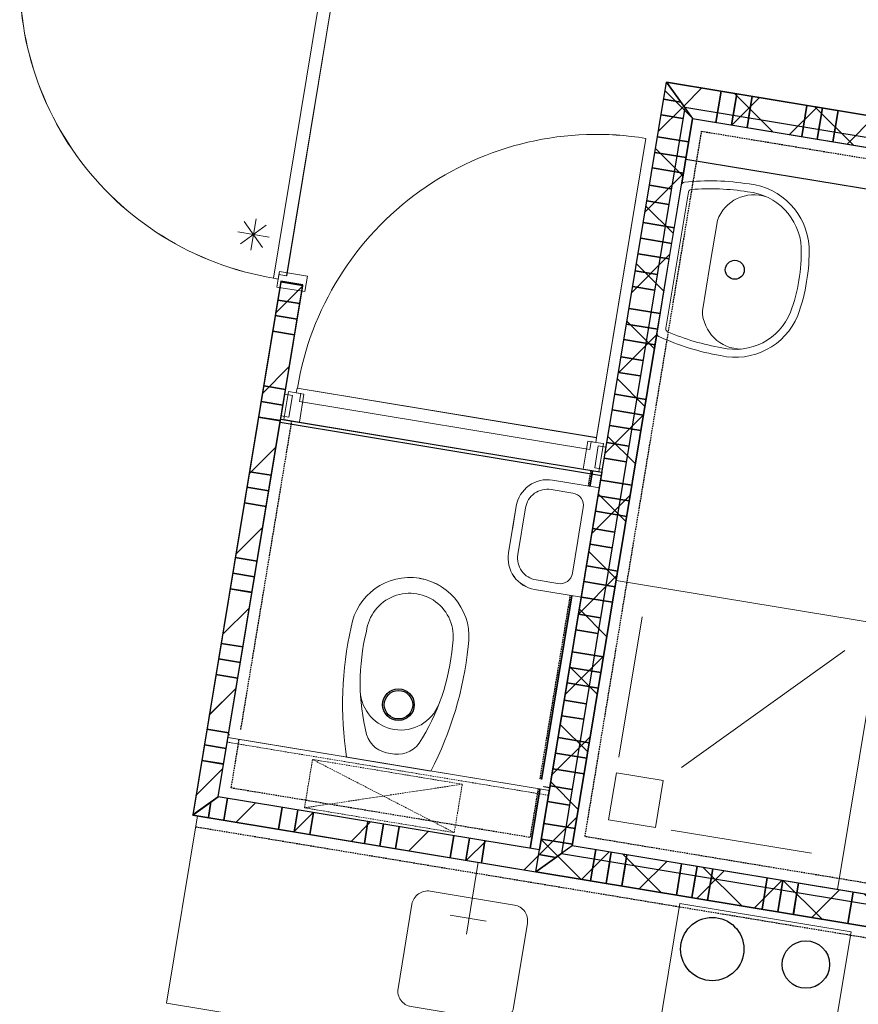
# Model space of a CAD drawing. Extents: x -1000932 to 2054797, y 285738 to 764020.
# Tile 296 of 656: x 219074 to 221726, y 541630 to 544742. Entities that reach past the tile are written whole.
import ezdxf

# ---------------------------------------------------------------- set-up
doc = ezdxf.new("R2010")
doc.units = 0
doc.header["$MEASUREMENT"] = 0
doc.set_wipeout_variables(frame=1)
doc.linetypes.add('DASHED', pattern=[0.75, 0.5, -0.25])
doc.layers.add('31.', color=7, linetype='CONTINUOUS')
doc.layers.add('HATCH_REACTORS', color=7, linetype='CONTINUOUS')
pattern_1 = [(45, (493651.67, 918770.12), (106.06602, -106.066015), [])]
pattern_2 = [(135, (493651.67, 918982.25), (106.066017, 106.06602), [])]

msp = doc.modelspace()

# ---------------------------------------------------------------- hatches: boundary and pattern name
at = {"layer": '31.', "linetype": 'Continuous'}
h = msp.add_hatch(dxfattribs=at)
h.set_pattern_fill('ARKEY_P_050A40_17', style=0, pattern_type=0)
h.set_pattern_definition(pattern_2)
h.paths.add_polyline_path([(221119.134, 544544.717), (221201.477, 544429.717), (220821.352, 542130.967), (220706.352, 542048.592)], flags=0)
h = msp.add_hatch(dxfattribs=at)
h.set_pattern_fill('ARKEY_P_050A40_18', style=0, pattern_type=0)
h.set_pattern_definition(pattern_1)
h.paths.add_polyline_path([(221119.134, 544544.717), (221201.477, 544429.717), (220821.352, 542130.967), (220706.352, 542048.592)], flags=0)
h = msp.add_hatch(dxfattribs=at)
h.set_pattern_fill('ARKEY_P_050A40_17', style=0, pattern_type=0)
h.set_pattern_definition(pattern_2)
h.paths.add_polyline_path([(221119.134, 544544.717), (221201.477, 544429.717), (222419.946, 544228.248), (222436.259, 544326.904)], flags=0)
h = msp.add_hatch(dxfattribs=at)
h.set_pattern_fill('ARKEY_P_050A40_18', style=0, pattern_type=0)
h.set_pattern_definition(pattern_1)
h.paths.add_polyline_path([(221119.134, 544544.717), (221201.477, 544429.717), (222419.946, 544228.248), (222436.259, 544326.904)], flags=0)
h = msp.add_hatch(dxfattribs=at)
h.set_pattern_fill('ARKEY_P_050A40_12', style=0, pattern_type=0)
h.set_pattern_definition(pattern_1)
h.paths.add_polyline_path([(219621.102, 542228.061), (219701.602, 542285.717), (219968.759, 543901.279), (219899.696, 543912.686)], flags=0)
h = msp.add_hatch(dxfattribs=at)
h.set_pattern_fill('ARKEY_P_050A40_12', style=0, pattern_type=0)
h.set_pattern_definition(pattern_1)
h.paths.add_polyline_path([(220706.352, 542048.592), (220717.79, 542117.654), (219701.602, 542285.717), (219621.102, 542228.061)], flags=0)
h = msp.add_hatch(dxfattribs=at)
h.set_pattern_fill('ARKEY_P_050A40_12', style=0, pattern_type=0)
h.set_pattern_definition(pattern_1)
h.paths.add_polyline_path([(220706.384, 542048.623), (220717.79, 542117.686), (219701.602, 542285.717), (219621.102, 542228.092)], flags=0)
h = msp.add_hatch(dxfattribs=at)
h.set_pattern_fill('ARKEY_P_050A40_17', style=0, pattern_type=0)
h.set_pattern_definition(pattern_2)
h.paths.add_polyline_path([(220821.352, 542130.967), (220706.352, 542048.592), (222023.477, 541830.811), (222039.79, 541929.467)], flags=0)
h = msp.add_hatch(dxfattribs=at)
h.set_pattern_fill('ARKEY_P_050A40_18', style=0, pattern_type=0)
h.set_pattern_definition(pattern_1)
h.paths.add_polyline_path([(220821.352, 542130.967), (220706.352, 542048.592), (222023.477, 541830.811), (222039.79, 541929.467)], flags=0)

# ---------------------------------------------------------------- linework, layer by layer
at = {"layer": '31.', "color": 7, "linetype": 'Continuous', "lineweight": 35}
for p, q in [((221291.79, 544516.186), (221275.477, 544417.467)), ((221110.165, 544490.467), (221164.446, 544481.498)), ((221341.134, 544508.029), (221324.79, 544409.311)), ((221341.134, 544508.029), (221329.696, 544438.967)), ((221390.446, 544499.842), (221374.134, 544401.154)), ((221390.446, 544499.842), (221374.134, 544401.154)), ((221390.446, 544499.842), (221379.04, 544430.779)), ((221563.102, 544471.311), (221546.79, 544372.623)), ((221612.446, 544463.154), (221596.134, 544364.467)), ((221612.446, 544463.154), (221601.009, 544394.092)), ((221661.759, 544454.998), (221645.446, 544356.311)), ((221661.759, 544454.998), (221645.446, 544356.311)), ((221661.759, 544454.998), (221650.352, 544385.936)), ((221102.009, 544441.123), (221171.071, 544429.717)), ((221189.259, 544355.748), (221090.571, 544372.061)), ((221181.071, 544306.436), (221082.415, 544322.748)), ((221172.915, 544257.092), (221074.259, 544273.404)), ((221172.915, 544257.092), (221074.259, 544273.404)), ((221144.384, 544084.436), (221045.727, 544100.748)), ((221136.227, 544035.123), (221037.571, 544051.436)), ((221128.071, 543985.779), (221029.415, 544002.092)), ((221128.071, 543985.779), (221029.415, 544002.092)), ((219890.321, 543855.967), (219959.384, 543844.561)), ((219890.321, 543855.967), (219959.384, 543844.561)), ((219890.321, 543855.936), (219959.384, 543844.529)), ((219890.321, 543855.936), (219959.384, 543844.529)), ((221099.509, 543813.123), (221000.852, 543829.436)), ((219882.165, 543806.654), (219951.227, 543795.217)), ((219882.165, 543806.623), (219951.227, 543795.186)), ((221091.352, 543763.811), (220992.696, 543780.123)), ((219874.009, 543757.311), (219943.071, 543745.904)), ((219874.009, 543757.279), (219943.071, 543745.873)), ((221083.196, 543714.467), (220984.54, 543730.779)), ((221083.196, 543714.467), (220984.54, 543730.779)), ((220975.571, 543676.529), (221044.634, 543665.092)), ((220967.415, 543627.186), (221036.477, 543615.779)), ((219845.446, 543584.654), (219914.509, 543573.248)), ((219845.446, 543584.654), (219914.509, 543573.248)), ((219845.446, 543584.623), (219914.509, 543573.217)), ((219845.446, 543584.623), (219914.509, 543573.217)), ((221054.634, 543541.811), (220955.977, 543558.123)), ((219837.29, 543535.342), (219906.352, 543523.904)), ((219837.29, 543535.311), (219906.352, 543523.873)), ((219829.134, 543485.998), (219898.196, 543474.592)), ((219829.134, 543485.967), (219898.196, 543474.561)), ((221046.477, 543492.467), (220947.821, 543508.811)), ((221038.321, 543443.154), (220939.665, 543459.467)), ((221038.321, 543443.154), (220939.665, 543459.467)), ((220930.696, 543405.217), (220999.759, 543393.779)), ((220922.54, 543355.873), (220991.602, 543344.436)), ((219800.571, 543313.342), (219869.634, 543301.936)), ((219800.571, 543313.342), (219869.634, 543301.936)), ((219800.571, 543313.311), (219869.634, 543301.904)), ((219800.571, 543313.311), (219869.634, 543301.904)), ((221009.79, 543270.498), (220911.102, 543286.811)), ((219792.415, 543264.029), (219861.477, 543252.592)), ((219792.415, 543263.998), (219861.477, 543252.561)), ((221001.634, 543221.154), (220902.946, 543237.467)), ((219784.259, 543214.686), (219853.321, 543203.279)), ((219784.259, 543214.654), (219853.321, 543203.248)), ((220993.477, 543171.842), (220894.79, 543188.154)), ((220993.477, 543171.842), (220894.79, 543188.154)), ((219755.696, 543042.029), (219824.79, 543030.623)), ((219755.696, 543042.029), (219824.79, 543030.623)), ((219755.696, 543041.998), (219824.759, 543030.592)), ((219755.696, 543041.998), (219824.759, 543030.592)), ((219747.54, 542992.717), (219816.634, 542981.279)), ((219747.54, 542992.686), (219816.602, 542981.248)), ((220964.915, 542999.186), (220866.259, 543015.498)), ((220956.759, 542949.842), (220858.102, 542966.154)), ((219739.384, 542943.373), (219808.477, 542931.967)), ((219739.384, 542943.342), (219808.446, 542931.936)), ((220948.602, 542900.529), (220849.946, 542916.842)), ((220948.602, 542900.529), (220849.946, 542916.842)), ((220840.977, 542862.561), (220910.04, 542851.154)), ((220832.821, 542813.248), (220901.884, 542801.811)), ((219710.821, 542770.717), (219779.915, 542759.311)), ((219710.821, 542770.717), (219779.915, 542759.311)), ((219710.821, 542770.686), (219779.915, 542759.279)), ((219710.821, 542770.686), (219779.915, 542759.279)), ((220920.071, 542727.873), (220821.384, 542744.186)), ((219702.665, 542721.404), (219771.759, 542709.967)), ((219702.665, 542721.373), (219771.759, 542709.936)), ((220911.915, 542678.529), (220813.227, 542694.842)), ((219694.509, 542672.061), (219763.602, 542660.654)), ((219694.509, 542672.029), (219763.602, 542660.623)), ((220903.759, 542629.217), (220805.071, 542645.529)), ((220903.759, 542629.217), (220805.071, 542645.529)), ((220796.102, 542591.248), (220865.165, 542579.842)), ((220787.946, 542541.936), (220857.009, 542530.498)), ((219665.977, 542499.373), (219735.04, 542487.967)), ((219665.977, 542499.373), (219735.04, 542487.967)), ((220875.196, 542456.561), (220776.509, 542472.873)), ((219657.79, 542450.061), (219726.884, 542438.623)), ((219649.634, 542400.717), (219718.727, 542389.279)), ((219649.665, 542400.748), (219718.727, 542389.311)), ((220867.04, 542407.217), (220768.352, 542423.529)), ((220858.884, 542357.873), (220760.196, 542374.217)), ((220858.884, 542357.873), (220760.196, 542374.217)), ((220751.259, 542319.936), (220820.321, 542308.529)), ((219670.446, 542219.904), (219678.602, 542269.248)), ((219670.446, 542219.936), (219678.602, 542269.248)), ((219719.759, 542211.748), (219731.196, 542280.842)), ((219719.79, 542211.779), (219731.196, 542280.842)), ((220743.071, 542270.623), (220812.134, 542259.186)), ((219892.415, 542183.186), (219903.852, 542252.279)), ((219892.415, 542183.186), (219903.852, 542252.279)), ((219892.446, 542183.217), (219903.852, 542252.279)), ((219892.446, 542183.217), (219903.852, 542252.279)), ((219941.759, 542175.029), (219953.196, 542244.123)), ((219941.759, 542175.061), (219953.196, 542244.123)), ((219621.102, 542228.061), (219621.102, 542228.092)), ((219621.102, 542228.061), (219621.102, 542228.092)), ((219991.102, 542166.873), (220002.509, 542235.967)), ((219991.102, 542166.904), (220002.509, 542235.967)), ((220163.727, 542138.311), (220175.165, 542207.404)), ((220163.727, 542138.311), (220175.165, 542207.404)), ((220163.759, 542138.342), (220175.165, 542207.404)), ((220163.759, 542138.342), (220175.165, 542207.404)), ((220213.071, 542130.186), (220224.509, 542199.248)), ((220213.071, 542130.154), (220224.509, 542199.217)), ((220262.415, 542122.029), (220273.821, 542191.092)), ((220262.415, 542121.998), (220273.821, 542191.061)), ((220830.321, 542185.217), (220731.665, 542201.561)), ((220435.071, 542093.467), (220446.477, 542162.529)), ((220435.071, 542093.467), (220446.477, 542162.529)), ((220435.071, 542093.436), (220446.477, 542162.498)), ((220435.071, 542093.436), (220446.477, 542162.498)), ((220484.384, 542085.311), (220495.821, 542154.373)), ((220484.384, 542085.279), (220495.821, 542154.342)), ((220533.727, 542077.154), (220545.134, 542146.217)), ((220533.727, 542077.123), (220545.134, 542146.186)), ((220822.165, 542135.904), (220723.477, 542152.217)), ((220895.321, 542118.748), (220879.009, 542020.029)), ((220769.602, 542093.904), (220715.321, 542102.904)), ((220769.602, 542093.904), (220715.321, 542102.904)), ((220944.665, 542110.561), (220928.321, 542011.873)), ((220993.977, 542102.404), (220977.665, 542003.717)), ((220993.977, 542102.404), (220977.665, 542003.717)), ((220939.79, 542080.967), (220928.352, 542011.904)), ((220989.134, 542072.811), (220977.696, 542003.748)), ((221166.634, 542073.873), (221150.321, 541975.186)), ((221215.977, 542065.717), (221199.634, 541967.029)), ((221265.29, 542057.561), (221248.977, 541958.873)), ((221265.29, 542057.561), (221248.977, 541958.873)), ((221211.102, 542036.092), (221199.696, 541967.029)), ((221260.446, 542027.936), (221249.009, 541958.873)), ((221437.946, 542028.998), (221421.634, 541930.342)), ((221487.29, 542020.842), (221470.977, 541922.186)), ((221482.415, 541991.248), (221471.009, 541922.186)), ((221536.602, 542012.686), (221520.29, 541914.029)), ((221536.602, 542012.686), (221520.29, 541914.029)), ((221531.759, 541983.092), (221520.321, 541914.029)), ((221709.259, 541984.123), (221692.946, 541885.467))]:
    msp.add_line(p, q, dxfattribs=at)
at = {"layer": '31.', "color": 253, "linetype": 'Continuous', "lineweight": 25}
for p, q in [((221180.259, 544301.467), (222319.79, 544113.029)), ((219897.352, 543469.623), (220913.54, 543301.592)), ((219734.227, 542483.029), (220750.415, 542314.967))]:
    msp.add_line(p, q, dxfattribs=at)
at = {"layer": '31.', "color": 253, "linetype": 'Continuous', "lineweight": 35}
msp.add_line((220885.602, 543316.404), (220688.196, 542122.561), dxfattribs=at)
at = {"layer": '31.', "color": 7, "linetype": 'Continuous', "lineweight": 13, "ltscale": 10}
for points in [[(219876.415, 543925.186, -0.41421358), (219086.727, 545027.779), (220032.884, 544871.311)], [(219876.446, 543925.404, -0.41421358), (219086.977, 545027.717), (220032.884, 544871.311)], [(219951.915, 543577.248, -0.41421358), (221054.227, 544366.748), (220897.821, 543420.842)], [(219951.915, 543577.248, -0.41421358), (221054.227, 544366.717), (220897.821, 543420.811)]]:
    msp.add_lwpolyline(points, format="xyb", dxfattribs=at)
at = {"layer": '31.', "color": 7, "linetype": 'Continuous', "lineweight": 18, "ltscale": 10}
for points in [[(219918.102, 543932.186), (220069.884, 544849.998), (220045.227, 544854.061), (220047.665, 544868.873), (220032.884, 544871.311), (219876.352, 543924.779), (219891.009, 543921.467), (219893.446, 543936.279), (219918.102, 543932.186)], [(219918.134, 543932.217), (220069.884, 544849.998), (220045.227, 544854.092), (220047.665, 544868.873), (220032.884, 544871.311), (219876.352, 543924.811), (219891.009, 543921.498), (219893.446, 543936.279), (219918.134, 543932.217)], [(220706.352, 542048.592), (221119.134, 544544.717)], [(222436.259, 544326.904), (221119.134, 544544.717)], [(221119.134, 544544.717), (222367.196, 544338.342)], [(222355.759, 544269.279), (221176.79, 544464.248)], [(221201.477, 544429.717), (220821.352, 542130.967)], [(221201.477, 544429.717), (222419.946, 544228.248)], [(219899.696, 543912.686), (219621.102, 542228.061)], [(219701.602, 542285.717), (219968.759, 543901.279)], [(219968.759, 543901.279), (219899.696, 543912.686)], [(219969.165, 543903.748), (219900.102, 543915.186)], [(219958.696, 543535.592), (220876.477, 543383.811), (220880.571, 543408.498), (220895.352, 543406.029), (220897.821, 543420.842), (219951.29, 543577.373), (219947.977, 543562.717), (219962.79, 543560.248), (219958.696, 543535.592)], [(219958.696, 543535.561), (220876.477, 543383.811), (220880.571, 543408.467), (220895.352, 543406.029), (220897.821, 543420.811), (219951.29, 543577.342), (219947.977, 543562.686), (219962.79, 543560.248), (219958.696, 543535.561)], [(219906.352, 543523.967), (219912.071, 543558.498), (219936.727, 543554.404), (219925.321, 543485.342), (219900.634, 543489.436), (219906.352, 543523.967)], [(219906.352, 543523.967), (219912.071, 543558.498), (219936.727, 543554.436), (219925.321, 543485.373), (219900.634, 543489.436), (219906.352, 543523.967)], [(220856.009, 543321.311), (219958.196, 543469.779)], [(220856.009, 543321.311), (219958.196, 543469.779)], [(220897.884, 543359.998), (220903.602, 543394.529), (220928.259, 543390.436), (220916.852, 543321.373), (220892.165, 543325.467), (220897.884, 543359.998)], [(220897.884, 543359.998), (220903.602, 543394.529), (220928.259, 543390.467), (220916.852, 543321.404), (220892.196, 543325.467), (220897.884, 543359.998)], [(220960.009, 542969.561), (221798.634, 542830.873), (221659.946, 541992.279)], [(220968.946, 542410.623), (221042.352, 542854.592)], [(221166.259, 542377.998), (221683.665, 542748.529)], [(220717.79, 542117.654), (219701.602, 542285.717)], [(220717.79, 542117.686), (219701.602, 542285.717)], [(219635.915, 542225.623), (219538.009, 541633.654), (221905.852, 541242.092), (222003.759, 541834.061)], [(219621.102, 542228.092), (220706.384, 542048.623)], [(219621.102, 542228.061), (220706.352, 542048.592)], [(221133.634, 542180.654), (221577.602, 542107.248)], [(220706.352, 542048.592), (220717.79, 542117.654)], [(220706.384, 542048.623), (220717.79, 542117.686)], [(222039.79, 541929.467), (220821.352, 542130.967)], [(220786.852, 542106.248), (221965.852, 541911.311)], [(220523.852, 542078.779), (220486.321, 541851.873)], [(220706.352, 542048.592), (222023.477, 541830.811)], [(222023.477, 541830.811), (220706.384, 542048.623)], [(221071.321, 541405.436), (221161.071, 541948.092), (221702.696, 541858.498), (221612.977, 541315.873), (221071.321, 541405.436)], [(220435.29, 541910.998), (220548.727, 541892.217)]]:
    msp.add_lwpolyline(points, dxfattribs=at)
at = {"layer": '31.', "color": 7, "linetype": 'Continuous', "lineweight": 13, "ltscale": 10}
for points in [[(219821.227, 544112.436), (219804.915, 544013.779)], [(219853.727, 544092.217), (219772.415, 544033.998)], [(219783.946, 544103.748), (219842.165, 544022.467)], [(219763.727, 544071.279), (219862.384, 544054.936)]]:
    msp.add_lwpolyline(points, dxfattribs=at)
at = {"layer": '31.', "color": 7, "linetype": 'Continuous', "lineweight": 18, "ltscale": 10}
for points in [[(219891.04, 543921.717), (219895.134, 543946.404), (219983.915, 543931.717), (219975.759, 543882.373), (219886.977, 543897.061)], [(219891.04, 543921.748), (219895.134, 543946.404), (219983.915, 543931.717), (219975.759, 543882.404), (219886.977, 543897.061)], [(219948.227, 543562.654), (219972.884, 543558.592), (219958.196, 543469.779), (219908.884, 543477.936), (219923.571, 543566.748)], [(219948.227, 543562.654), (219972.884, 543558.561), (219958.196, 543469.779), (219908.884, 543477.936), (219923.571, 543566.717)], [(220895.352, 543406.029), (220870.696, 543410.123), (220856.009, 543321.311), (220905.352, 543313.154), (220920.04, 543401.967)], [(220895.352, 543406.029), (220870.696, 543410.092), (220856.009, 543321.311), (220905.352, 543313.154), (220920.04, 543401.936)]]:
    msp.add_lwpolyline(points, close=True, dxfattribs=at)
msp.add_lwpolyline([(220371.884, 541987.342), (220638.29, 541943.311, -0.41421361), (220679.446, 541885.811), (220635.384, 541619.436, -0.41421361), (220577.915, 541578.248), (220311.54, 541622.311, -0.41421361), (220270.352, 541679.811), (220314.415, 541946.186, -0.41421361), (220371.884, 541987.342)], format="xyb", dxfattribs=at)
at = {"layer": '31.', "color": 7, "linetype": 'Continuous'}
for centre, radius in [((221263.977, 541804.342), 99.996), ((221559.977, 541755.404), 75.007)]:
    msp.add_circle(centre, radius, dxfattribs=at)
at = {"layer": 'HATCH_REACTORS', "ltscale": 10}
for points in [[(221119.134, 544544.717), (221201.477, 544429.717), (220821.352, 542130.967), (220706.352, 542048.592)], [(221119.134, 544544.717), (221201.477, 544429.717), (220821.352, 542130.967), (220706.352, 542048.592)], [(221119.134, 544544.717), (221201.477, 544429.717), (220821.352, 542130.967), (220706.352, 542048.592)], [(221119.134, 544544.717), (221201.477, 544429.717), (220821.352, 542130.967), (220706.352, 542048.592)], [(221119.134, 544544.717), (221201.477, 544429.717), (222419.946, 544228.248), (222436.259, 544326.904)], [(221119.134, 544544.717), (221201.477, 544429.717), (222419.946, 544228.248), (222436.259, 544326.904)], [(221119.134, 544544.717), (221201.477, 544429.717), (222419.946, 544228.248), (222436.259, 544326.904)], [(221119.134, 544544.717), (221201.477, 544429.717), (222419.946, 544228.248), (222436.259, 544326.904)], [(221176.79, 544464.248), (221119.134, 544544.717), (222367.196, 544338.342), (222355.759, 544269.279)], [(219621.102, 542228.061), (219701.602, 542285.717), (219968.759, 543901.279), (219899.696, 543912.686)], [(219621.102, 542228.061), (219701.602, 542285.717), (219968.759, 543901.279), (219899.696, 543912.686)], [(219621.102, 542228.061), (219701.602, 542285.717), (219968.759, 543901.279), (219899.696, 543912.686)], [(220717.79, 542117.654), (219701.602, 542285.717), (219899.009, 543479.561), (220915.196, 543311.529)], [(220717.79, 542117.654), (219701.602, 542285.717), (219899.009, 543479.561), (220915.196, 543311.529)], [(220706.352, 542048.592), (220717.79, 542117.654), (219701.602, 542285.717), (219621.102, 542228.061)], [(220706.352, 542048.592), (220717.79, 542117.654), (219701.602, 542285.717), (219621.102, 542228.061)], [(220706.352, 542048.592), (220717.79, 542117.654), (219701.602, 542285.717), (219621.102, 542228.061)], [(220706.384, 542048.623), (220717.79, 542117.686), (219701.602, 542285.717), (219621.102, 542228.092)], [(220706.384, 542048.623), (220717.79, 542117.686), (219701.602, 542285.717), (219621.102, 542228.092)], [(220706.384, 542048.623), (220717.79, 542117.686), (219701.602, 542285.717), (219621.102, 542228.092)], [(220821.352, 542130.967), (220706.352, 542048.592), (222023.477, 541830.811), (222039.79, 541929.467)], [(220821.352, 542130.967), (220706.352, 542048.592), (222023.477, 541830.811), (222039.79, 541929.467)], [(220821.352, 542130.967), (220706.352, 542048.592), (222023.477, 541830.811), (222039.79, 541929.467)], [(220821.352, 542130.967), (220706.352, 542048.592), (222023.477, 541830.811), (222039.79, 541929.467)], [(220706.384, 542048.623), (220786.852, 542106.248), (221965.852, 541911.311), (222023.477, 541830.811)]]:
    msp.add_lwpolyline(points, close=True, dxfattribs=at)

# ---------------------------------------------------------------- next in the draw order: wipeouts: each hides what was drawn before it
for points in [[(220878.509, 543089.529), (220849.946, 542916.873), (220701.946, 542941.342), (220697.134, 542942.279), (220692.384, 542943.436), (220687.665, 542944.811), (220683.04, 542946.436), (220678.477, 542948.279), (220674.009, 542950.342), (220669.665, 542952.623), (220665.446, 542955.092), (220661.352, 542957.811), (220657.384, 542960.686), (220653.571, 542963.779), (220649.884, 542967.029), (220646.415, 542970.498), (220643.071, 542974.092), (220639.946, 542977.873), (220636.977, 542981.779), (220634.227, 542985.842), (220631.665, 542990.029), (220629.321, 542994.342), (220627.165, 542998.748), (220625.259, 543003.279), (220623.571, 543007.904), (220622.102, 543012.561), (220620.884, 543017.342), (220619.884, 543022.123), (220619.134, 543026.998), (220618.602, 543031.873), (220618.321, 543036.779), (220618.29, 543041.686), (220618.477, 543046.561), (220618.946, 543051.467), (220619.602, 543056.311), (220631.852, 543130.311)], [(219737.509, 542472.342), (219742.415, 542501.936), (220732.571, 542338.217), (220727.696, 542308.623)]]:
    msp.add_wipeout(points).dxf.layer = '31.'

# ---------------------------------------------------------------- next in the draw order: hatches: boundary and pattern name
at = {"layer": '31.', "linetype": 'Continuous'}
h = msp.add_hatch(dxfattribs=at)
h.set_pattern_fill('ARKEY_P_050A40_12', style=0, pattern_type=0)
h.set_pattern_definition(pattern_1)
h.paths.add_polyline_path([(219621.102, 542228.092), (219701.602, 542285.717), (219969.165, 543903.748), (219900.102, 543915.186)], flags=0)

# ---------------------------------------------------------------- next in the draw order: linework, layer by layer
at = {"layer": '31.', "color": 7, "linetype": 'Continuous', "lineweight": 35}
for p, q in [((219665.977, 542499.404), (219735.04, 542487.998)), ((219665.977, 542499.404), (219735.04, 542487.998)), ((219657.821, 542450.092), (219726.884, 542438.654))]:
    msp.add_line(p, q, dxfattribs=at)
at = {"layer": '31.', "color": 7, "linetype": 'Continuous', "lineweight": 18, "ltscale": 10}
for points in [[(219900.102, 543915.186), (219621.102, 542228.092)], [(219701.602, 542285.717), (219969.165, 543903.748)], [(220775.915, 542959.529), (220706.852, 542970.936)]]:
    msp.add_lwpolyline(points, dxfattribs=at)
for points in [[(220849.946, 542916.873), (220701.946, 542941.342, -0.41421358), (220619.602, 543056.311)], [(220649.227, 543051.436, 0.41421358), (220706.852, 542970.936)], [(220775.915, 542959.529, 0.41421361), (220821.915, 542992.467)]]:
    msp.add_lwpolyline(points, format="xyb", dxfattribs=at)
at = {"layer": '31.', "color": 7, "linetype": 'DASHED', "lineweight": 18, "ltscale": 10}
msp.add_lwpolyline([(220473.384, 542325.311), (219974.54, 542250.717)], dxfattribs=at)
at = {"layer": 'HATCH_REACTORS', "ltscale": 10}
msp.add_lwpolyline([(219621.102, 542228.092), (219701.602, 542285.717), (219969.165, 543903.748), (219900.102, 543915.186)], close=True, dxfattribs=at)
msp.add_lwpolyline([(219621.102, 542228.092), (219701.602, 542285.717), (219969.165, 543903.748), (219900.102, 543915.186)], close=True, dxfattribs=at)
msp.add_lwpolyline([(219621.102, 542228.092), (219701.602, 542285.717), (219969.165, 543903.748), (219900.102, 543915.186)], close=True, dxfattribs=at)

# ---------------------------------------------------------------- next in the draw order: wipeouts: each hides what was drawn before it
for points in [[(220878.509, 543089.529), (220907.04, 543262.186), (220759.071, 543286.654), (220754.196, 543287.342), (220749.321, 543287.779), (220744.415, 543287.998), (220739.509, 543287.936), (220734.602, 543287.654), (220729.727, 543287.154), (220724.884, 543286.404), (220720.071, 543285.404), (220715.321, 543284.154), (220710.634, 543282.717), (220706.009, 543280.998), (220701.509, 543279.092), (220697.071, 543276.967), (220692.759, 543274.623), (220688.571, 543272.061), (220684.509, 543269.311), (220680.602, 543266.342), (220676.821, 543263.186), (220673.227, 543259.873), (220669.79, 543256.373), (220666.509, 543252.717), (220663.415, 543248.904), (220660.54, 543244.936), (220657.852, 543240.842), (220655.352, 543236.592), (220653.071, 543232.248), (220651.009, 543227.811), (220649.165, 543223.248), (220647.54, 543218.623), (220646.165, 543213.904), (220645.009, 543209.123), (220644.102, 543204.311), (220631.852, 543130.311)], [(220240.696, 542389.154), (220107.509, 542411.186), (220105.602, 542423.936), (220103.884, 542436.748), (220102.29, 542449.561), (220100.852, 542462.404), (220099.571, 542475.248), (220098.446, 542488.123), (220097.477, 542500.998), (220096.634, 542513.873), (220095.977, 542526.779), (220095.446, 542539.686), (220095.071, 542552.592), (220094.852, 542565.498), (220094.79, 542578.436), (220094.852, 542591.342), (220095.102, 542604.248), (220095.477, 542617.154), (220096.009, 542630.061), (220096.696, 542642.967), (220097.54, 542655.842), (220098.54, 542668.748), (220099.696, 542681.592), (220100.977, 542694.436), (220102.415, 542707.279), (220104.009, 542720.092), (220105.759, 542732.904), (220107.665, 542745.686), (220109.696, 542758.436), (220111.915, 542771.154), (220114.259, 542783.842), (220116.727, 542796.529), (220119.384, 542809.154), (220122.165, 542821.779), (220123.915, 542830.811), (220126.071, 542839.748), (220128.665, 542848.592), (220131.696, 542857.279), (220135.165, 542865.811), (220139.009, 542874.154), (220143.29, 542882.311), (220147.977, 542890.248), (220153.009, 542897.936), (220158.446, 542905.373), (220164.227, 542912.529), (220170.352, 542919.404), (220176.79, 542925.967), (220183.571, 542932.186), (220190.634, 542938.092), (220197.977, 542943.623), (220205.602, 542948.811), (220213.446, 542953.592), (220221.54, 542957.998), (220229.821, 542961.998), (220238.29, 542965.592), (220246.946, 542968.748), (220255.727, 542971.498), (220264.634, 542973.811), (220273.665, 542975.654), (220282.727, 542977.092), (220291.884, 542978.061), (220301.071, 542978.592), (220310.29, 542978.654), (220319.477, 542978.279), (220328.634, 542977.467), (220337.759, 542976.186)]]:
    msp.add_wipeout(points).dxf.layer = '31.'

# ---------------------------------------------------------------- next in the draw order: linework, layer by layer
at = {"layer": '31.', "color": 253, "linetype": 'Continuous', "lineweight": 25}
msp.add_line((219897.352, 543469.654), (220913.571, 543301.592), dxfattribs=at)
at = {"layer": '31.', "color": 253, "linetype": 'Continuous', "lineweight": 35}
msp.add_line((220885.602, 543316.436), (220688.196, 542122.592), dxfattribs=at)
at = {"layer": '31.', "color": 7, "linetype": 'Continuous', "lineweight": 18, "ltscale": 10}
for points in [[(220907.04, 543262.186), (220759.071, 543286.654, 0.41421375), (220644.102, 543204.311)], [(220754.165, 543257.061, 0.41421375), (220673.696, 543199.436)], [(220823.227, 543245.654, -0.41421358), (220856.165, 543199.654)]]:
    msp.add_lwpolyline(points, format="xyb", dxfattribs=at)
for points in [[(220823.227, 543245.654), (220754.165, 543257.061)], [(220907.04, 543262.186), (220849.946, 542916.873)], [(220644.102, 543204.311), (220619.602, 543056.311)], [(220673.696, 543199.436), (220649.227, 543051.436)], [(220856.165, 543199.654), (220821.915, 542992.467)]]:
    msp.add_lwpolyline(points, dxfattribs=at)
at = {"layer": 'HATCH_REACTORS', "ltscale": 10}
msp.add_lwpolyline([(221970.727, 541940.873), (220821.352, 542130.967), (221201.477, 544429.717), (222341.009, 544241.279), (222174.602, 543234.967), (222184.446, 543233.342)], close=True, dxfattribs=at)
msp.add_lwpolyline([(221970.727, 541940.873), (220821.352, 542130.967), (221201.477, 544429.717), (222341.009, 544241.279), (222174.602, 543234.967), (222184.446, 543233.342)], close=True, dxfattribs=at)

# ---------------------------------------------------------------- next in the draw order: wipeouts: each hides what was drawn before it
msp.add_wipeout([(220240.696, 542389.154), (220373.884, 542367.123), (220379.79, 542378.623), (220385.54, 542390.186), (220391.165, 542401.811), (220396.665, 542413.498), (220402.009, 542425.248), (220407.227, 542437.061), (220412.29, 542448.936), (220417.227, 542460.873), (220422.009, 542472.873), (220426.665, 542484.904), (220431.165, 542497.029), (220435.54, 542509.186), (220439.759, 542521.373), (220443.852, 542533.623), (220447.79, 542545.936), (220451.571, 542558.279), (220455.227, 542570.686), (220458.727, 542583.092), (220462.071, 542595.561), (220465.29, 542608.092), (220468.321, 542620.623), (220471.259, 542633.217), (220474.009, 542645.842), (220476.634, 542658.467), (220479.102, 542671.154), (220481.415, 542683.873), (220483.571, 542696.592), (220485.602, 542709.342), (220487.477, 542722.123), (220489.196, 542734.936), (220490.759, 542747.748), (220492.165, 542760.592), (220493.446, 542769.717), (220494.29, 542778.873), (220494.665, 542788.061), (220494.571, 542797.279), (220494.071, 542806.467), (220493.071, 542815.623), (220491.665, 542824.717), (220489.79, 542833.717), (220487.477, 542842.623), (220484.759, 542851.404), (220481.571, 542860.061), (220477.977, 542868.529), (220473.977, 542876.811), (220469.571, 542884.904), (220464.79, 542892.748), (220459.602, 542900.373), (220454.071, 542907.717), (220448.165, 542914.779), (220441.946, 542921.561), (220435.384, 542927.998), (220428.509, 542934.123), (220421.352, 542939.904), (220413.915, 542945.342), (220406.227, 542950.373), (220398.29, 542955.061), (220390.165, 542959.342), (220381.79, 542963.186), (220373.259, 542966.654), (220364.571, 542969.686), (220355.759, 542972.279), (220346.821, 542974.467), (220337.759, 542976.186)]).dxf.layer = '31.'

# ---------------------------------------------------------------- next in the draw order: linework, layer by layer
at = {"layer": '31.', "color": 253, "linetype": 'Continuous', "lineweight": 25}
msp.add_line((219734.227, 542483.061), (220750.415, 542314.998), dxfattribs=at)
at = {"layer": '31.', "color": 7, "linetype": 'DASHED', "lineweight": 25, "ltscale": 10}
msp.add_lwpolyline([(219933.54, 543473.842), (219741.821, 542314.529), (220688.977, 542157.904), (220880.665, 543317.217)], dxfattribs=at)
at = {"layer": '31.', "color": 7, "linetype": 'Continuous', "lineweight": 18, "ltscale": 10}
for points in [[(220107.509, 542411.186), (220373.884, 542367.123, 0.09429178), (220492.165, 542760.592, 0.99999885), (220122.165, 542821.779, 0.09427324), (220107.509, 542411.186)], [(220246.227, 542422.686, 0.31080859), (220336.696, 542454.873, 0.12355408), (220442.196, 542763.154, 1.04162338), (220170.29, 542808.123, 0.12353266), (220170.946, 542482.279, 0.31080931), (220246.227, 542422.686)], [(220151.04, 542619.342, 0.8108893), (220399.04, 542578.498)]]:
    msp.add_lwpolyline(points, format="xyb", dxfattribs=at)
at = {"layer": '31.', "color": 7, "linetype": 'DASHED', "lineweight": 18, "ltscale": 10}
for points in [[(220746.352, 542290.311), (219730.134, 542458.373)], [(219999.821, 542403.623), (220448.102, 542172.404)]]:
    msp.add_lwpolyline(points, dxfattribs=at)
at = {"layer": '31.', "color": 7, "linetype": 'Continuous', "lineweight": 18, "ltscale": 10}
msp.add_lwpolyline([(220748.79, 542305.123), (219732.602, 542473.154)], dxfattribs=at)
at = {"layer": '31.', "color": 7, "linetype": 'DASHED', "lineweight": 18, "ltscale": 10}
msp.add_lwpolyline([(219999.821, 542403.623), (219974.54, 542250.717), (220448.102, 542172.404), (220473.384, 542325.311)], close=True, dxfattribs=at)
at = {"layer": '31.', "color": 7, "linetype": 'Continuous'}
for radius in [49.982, 44.979]:
    msp.add_circle((220271.696, 542576.592), radius, dxfattribs=at)
at = {"layer": 'HATCH_REACTORS', "ltscale": 10}
msp.add_lwpolyline([(220717.79, 542117.686), (219701.602, 542285.717), (219899.009, 543479.592), (220915.227, 543311.529)], close=True, dxfattribs=at)
msp.add_lwpolyline([(220717.79, 542117.686), (219701.602, 542285.717), (219899.009, 543479.592), (220915.227, 543311.529)], close=True, dxfattribs=at)

# ---------------------------------------------------------------- next in the draw order: wipeouts: each hides what was drawn before it
for points in [[(221128.071, 543985.748), (221089.321, 543751.529), (221089.165, 543750.623), (221089.196, 543748.748), (221089.602, 543746.904), (221090.321, 543745.186), (221091.352, 543743.623), (221092.634, 543742.279), (221094.165, 543741.186), (221095.009, 543740.811), (221141.602, 543719.342), (221239.759, 543688.873), (221290.384, 543680.186), (221308.602, 543676.061), (221346.071, 543674.311), (221383.227, 543679.123), (221418.977, 543690.342), (221452.196, 543707.623), (221481.915, 543730.467), (221507.196, 543758.092), (221527.259, 543789.748), (221534.352, 543807.061), (221543.946, 543833.029), (221557.884, 543886.623), (221562.165, 543913.998)], [(220960.79, 542361.279), (220936.321, 542213.311), (221084.321, 542188.811), (221108.79, 542336.811)]]:
    msp.add_wipeout(points).dxf.layer = '31.'

# ---------------------------------------------------------------- next in the draw order: linework, layer by layer
at = {"layer": '31.', "color": 7, "linetype": 'Continuous', "lineweight": 35}
for p, q in [((221020.415, 543947.842), (221089.509, 543936.404)), ((221012.259, 543898.498), (221081.352, 543887.092))]:
    msp.add_line(p, q, dxfattribs=at)
at = {"layer": '31.', "color": 7, "linetype": 'Continuous', "lineweight": 18, "ltscale": 10}
msp.add_lwpolyline([(220960.79, 542361.279), (220936.321, 542213.311), (221084.321, 542188.811), (221108.79, 542336.811)], close=True, dxfattribs=at)
at = {"layer": '31.', "color": 7, "linetype": 'DASHED', "lineweight": 25, "ltscale": 10}
msp.add_lwpolyline([(219630.196, 542191.092), (221998.04, 541799.529)], dxfattribs=at)

# ---------------------------------------------------------------- next in the draw order: wipeouts: each hides what was drawn before it
for points in [[(221128.071, 543985.748), (221166.79, 544219.998), (221166.946, 544220.904), (221167.602, 544222.686), (221168.54, 544224.279), (221169.759, 544225.686), (221171.259, 544226.842), (221172.915, 544227.686), (221174.696, 544228.217), (221175.634, 544228.311), (221226.634, 544233.623), (221329.384, 544230.873), (221380.134, 544222.811), (221398.696, 544220.842), (221434.759, 544210.436), (221468.384, 544193.904), (221498.602, 544171.779), (221524.477, 544144.717), (221545.259, 544113.529), (221560.29, 544079.217), (221569.102, 544042.811), (221570.259, 544024.123), (221570.977, 543996.467), (221566.915, 543941.248), (221562.165, 543913.967)], [(219737.509, 542472.373), (219742.415, 542501.967), (220732.571, 542338.217), (220727.696, 542308.623)]]:
    msp.add_wipeout(points).dxf.layer = '31.'

# ---------------------------------------------------------------- next in the draw order: linework, layer by layer
at = {"layer": '31.', "color": 7, "linetype": 'Continuous', "lineweight": 35}
for p, q in [((221065.29, 544219.154), (221134.384, 544207.717)), ((221057.134, 544169.811), (221126.227, 544158.404))]:
    msp.add_line(p, q, dxfattribs=at)
at = {"layer": '31.', "color": 7, "linetype": 'DASHED', "lineweight": 25, "ltscale": 10}
msp.add_lwpolyline([(222149.915, 543239.029), (221941.915, 541981.123), (220861.571, 542159.779), (221230.321, 544389.498), (222335.29, 544206.748)], dxfattribs=at)
at = {"layer": '31.', "color": 7, "linetype": 'Continuous', "lineweight": 18, "ltscale": 10}
for points in [[(221128.071, 543985.748), (221166.79, 544219.998, -0.33781127), (221175.634, 544228.311, -0.06542521), (221380.134, 544222.811, -0.36579263), (221570.259, 544024.123, -0.04987602), (221562.165, 543913.967)], [(221152.727, 543981.686), (221188.321, 544196.842, -0.34489255), (221197.384, 544205.186, -0.05893265), (221375.79, 544198.186, -0.36974787), (221545.415, 544021.654, -0.04912197), (221537.602, 543918.029)], [(221256.321, 543964.561), (221279.977, 544107.623, -0.4081376), (221435.759, 544182.029)], [(221128.071, 543985.748), (221089.321, 543751.529, 0.33781127), (221095.009, 543740.811, 0.06542521), (221290.384, 543680.186, 0.36579263), (221534.352, 543807.092, 0.04987602), (221562.165, 543913.967)], [(221152.727, 543981.686), (221117.134, 543766.498, 0.34489255), (221123.071, 543755.686, 0.05893265), (221294.227, 543704.904, 0.36974787), (221511.634, 543817.436, 0.04912197), (221537.602, 543918.029)], [(221256.321, 543964.561), (221232.665, 543821.498, 0.4081376), (221356.196, 543700.904)]]:
    msp.add_lwpolyline(points, format="xyb", dxfattribs=at)
at = {"layer": '31.', "color": 7, "linetype": 'DASHED', "lineweight": 18, "ltscale": 10}
msp.add_lwpolyline([(220473.384, 542325.342), (219974.54, 542250.717)], dxfattribs=at)
at = {"layer": '31.', "color": 7, "linetype": 'Continuous'}
msp.add_circle((221335.259, 543951.498), 29.998, dxfattribs=at)

# ---------------------------------------------------------------- next in the draw order: wipeouts: each hides what was drawn before it
msp.add_wipeout([(220240.696, 542389.154), (220107.509, 542411.186), (220105.602, 542423.967), (220103.884, 542436.748), (220102.29, 542449.592), (220100.852, 542462.404), (220099.571, 542475.279), (220098.446, 542488.123), (220097.477, 542500.998), (220096.634, 542513.904), (220095.977, 542526.811), (220095.446, 542539.717), (220095.071, 542552.623), (220094.852, 542565.529), (220094.79, 542578.436), (220094.852, 542591.373), (220095.102, 542604.279), (220095.477, 542617.186), (220096.009, 542630.092), (220096.696, 542642.998), (220097.54, 542655.873), (220098.54, 542668.748), (220099.696, 542681.623), (220100.977, 542694.467), (220102.415, 542707.311), (220104.009, 542720.123), (220105.759, 542732.904), (220107.665, 542745.686), (220109.696, 542758.436), (220111.915, 542771.154), (220114.259, 542783.873), (220116.759, 542796.529), (220119.384, 542809.186), (220122.165, 542821.779), (220123.915, 542830.842), (220126.071, 542839.779), (220128.665, 542848.592), (220131.696, 542857.311), (220135.165, 542865.811), (220139.04, 542874.186), (220143.29, 542882.342), (220147.977, 542890.248), (220153.009, 542897.936), (220158.446, 542905.373), (220164.227, 542912.561), (220170.352, 542919.404), (220176.821, 542925.967), (220183.571, 542932.217), (220190.634, 542938.092), (220198.009, 542943.654), (220205.602, 542948.811), (220213.446, 542953.623), (220221.54, 542957.998), (220229.821, 542961.998), (220238.29, 542965.592), (220246.946, 542968.779), (220255.727, 542971.498), (220264.634, 542973.811), (220273.665, 542975.686), (220282.759, 542977.123), (220291.884, 542978.092), (220301.071, 542978.592), (220310.29, 542978.686), (220319.477, 542978.311), (220328.634, 542977.467), (220337.759, 542976.186)]).dxf.layer = '31.'

# ---------------------------------------------------------------- next in the draw order: wipeouts: each hides what was drawn before it
for points in [[(220878.509, 543089.561), (220849.946, 542916.904), (220701.977, 542941.373), (220697.134, 542942.279), (220692.384, 542943.436), (220687.665, 542944.842), (220683.04, 542946.436), (220678.477, 542948.279), (220674.04, 542950.342), (220669.665, 542952.623), (220665.446, 542955.123), (220661.352, 542957.811), (220657.384, 542960.717), (220653.571, 542963.779), (220649.915, 542967.061), (220646.415, 542970.498), (220643.071, 542974.123), (220639.946, 542977.873), (220636.977, 542981.811), (220634.227, 542985.873), (220631.665, 542990.061), (220629.321, 542994.373), (220627.196, 542998.779), (220625.259, 543003.311), (220623.571, 543007.904), (220622.102, 543012.592), (220620.884, 543017.342), (220619.884, 543022.154), (220619.134, 543026.998), (220618.602, 543031.873), (220618.321, 543036.779), (220618.29, 543041.686), (220618.509, 543046.592), (220618.946, 543051.467), (220619.634, 543056.342), (220631.852, 543130.342)], [(220240.696, 542389.154), (220373.884, 542367.123), (220379.79, 542378.623), (220385.54, 542390.186), (220391.165, 542401.811), (220396.665, 542413.498), (220402.009, 542425.248), (220407.227, 542437.061), (220412.29, 542448.967), (220417.227, 542460.904), (220422.009, 542472.873), (220426.665, 542484.936), (220431.165, 542497.029), (220435.54, 542509.186), (220439.759, 542521.404), (220443.852, 542533.654), (220447.79, 542545.936), (220451.571, 542558.311), (220455.227, 542570.686), (220458.727, 542583.123), (220462.071, 542595.592), (220465.29, 542608.092), (220468.352, 542620.654), (220471.259, 542633.248), (220474.009, 542645.842), (220476.634, 542658.498), (220479.102, 542671.186), (220481.415, 542683.873), (220483.571, 542696.623), (220485.602, 542709.373), (220487.477, 542722.154), (220489.196, 542734.936), (220490.759, 542747.779), (220492.165, 542760.623), (220493.446, 542769.717), (220494.29, 542778.873), (220494.665, 542788.092), (220494.571, 542797.279), (220494.071, 542806.467), (220493.071, 542815.623), (220491.665, 542824.717), (220489.79, 542833.717), (220487.477, 542842.654), (220484.759, 542851.436), (220481.571, 542860.061), (220477.977, 542868.529), (220473.977, 542876.842), (220469.571, 542884.904), (220464.79, 542892.779), (220459.634, 542900.373), (220454.071, 542907.717), (220448.196, 542914.779), (220441.946, 542921.561), (220435.384, 542928.029), (220428.509, 542934.154), (220421.352, 542939.936), (220413.915, 542945.342), (220406.227, 542950.404), (220398.29, 542955.061), (220390.165, 542959.342), (220381.79, 542963.217), (220373.259, 542966.654), (220364.571, 542969.686), (220355.759, 542972.311), (220346.821, 542974.467), (220337.759, 542976.186)]]:
    msp.add_wipeout(points).dxf.layer = '31.'

# ---------------------------------------------------------------- next in the draw order: linework, layer by layer
at = {"layer": '31.', "color": 7, "linetype": 'Continuous', "lineweight": 18, "ltscale": 10}
for points in [[(220849.946, 542916.904), (220701.977, 542941.373, -0.41421358), (220619.634, 543056.342)], [(220649.227, 543051.436, 0.41421358), (220706.852, 542970.967)], [(220775.915, 542959.529, 0.41421361), (220821.915, 542992.467)], [(220107.509, 542411.186), (220373.884, 542367.123, 0.09429178), (220492.165, 542760.623, 0.99999885), (220122.165, 542821.779, 0.09427324), (220107.509, 542411.186)], [(220246.227, 542422.717, 0.31080859), (220336.696, 542454.873, 0.12355408), (220442.196, 542763.186, 1.04162338), (220170.29, 542808.123, 0.12353266), (220170.946, 542482.279, 0.31080931), (220246.227, 542422.717)], [(220151.04, 542619.373, 0.8108893), (220399.04, 542578.498)]]:
    msp.add_lwpolyline(points, format="xyb", dxfattribs=at)
for points in [[(220775.915, 542959.529), (220706.852, 542970.967)], [(220748.79, 542305.123), (219732.602, 542473.186)]]:
    msp.add_lwpolyline(points, dxfattribs=at)
at = {"layer": '31.', "color": 7, "linetype": 'DASHED', "lineweight": 18, "ltscale": 10}
for points in [[(220746.352, 542290.342), (219730.134, 542458.373)], [(219999.821, 542403.654), (220448.102, 542172.404)]]:
    msp.add_lwpolyline(points, dxfattribs=at)
msp.add_lwpolyline([(219999.821, 542403.654), (219974.54, 542250.717), (220448.102, 542172.404), (220473.384, 542325.342)], close=True, dxfattribs=at)
at = {"layer": '31.', "color": 7, "linetype": 'Continuous'}
for radius in [50.013, 45.009]:
    msp.add_circle((220271.696, 542576.623), radius, dxfattribs=at)

# ---------------------------------------------------------------- next in the draw order: wipeouts: each hides what was drawn before it
msp.add_wipeout([(220878.509, 543089.561), (220907.071, 543262.217), (220759.071, 543286.686), (220754.196, 543287.342), (220749.321, 543287.811), (220744.415, 543287.998), (220739.509, 543287.967), (220734.602, 543287.686), (220729.727, 543287.154), (220724.884, 543286.404), (220720.071, 543285.404), (220715.321, 543284.186), (220710.634, 543282.717), (220706.009, 543281.029), (220701.509, 543279.123), (220697.071, 543276.967), (220692.759, 543274.623), (220688.571, 543272.061), (220684.54, 543269.311), (220680.602, 543266.373), (220676.821, 543263.217), (220673.227, 543259.904), (220669.79, 543256.404), (220666.509, 543252.717), (220663.446, 543248.904), (220660.54, 543244.936), (220657.852, 543240.842), (220655.352, 543236.623), (220653.071, 543232.279), (220651.009, 543227.811), (220649.165, 543223.279), (220647.54, 543218.623), (220646.165, 543213.936), (220645.009, 543209.154), (220644.102, 543204.342), (220631.852, 543130.342)]).dxf.layer = '31.'

# ---------------------------------------------------------------- next in the draw order: linework, layer by layer
at = {"layer": '31.', "color": 7, "linetype": 'Continuous', "lineweight": 35}
for p, q in [((220885.852, 543133.873), (220954.915, 543122.467)), ((220877.696, 543084.561), (220946.759, 543073.123))]:
    msp.add_line(p, q, dxfattribs=at)
at = {"layer": '31.', "color": 7, "linetype": 'Continuous', "lineweight": 18, "ltscale": 10}
for points in [[(220706.384, 542048.623), (221119.134, 544544.717)], [(221176.79, 544464.248), (220786.852, 542106.248)], [(220823.227, 543245.654), (220754.165, 543257.092)], [(220907.071, 543262.217), (220849.946, 542916.904)], [(220644.102, 543204.342), (220619.634, 543056.342)], [(220673.696, 543199.436), (220649.227, 543051.436)], [(220856.165, 543199.654), (220821.915, 542992.467)]]:
    msp.add_lwpolyline(points, dxfattribs=at)
for points in [[(220907.071, 543262.217), (220759.071, 543286.686, 0.41421375), (220644.102, 543204.342)], [(220754.165, 543257.092, 0.41421375), (220673.696, 543199.436)], [(220823.227, 543245.654, -0.41421358), (220856.165, 543199.654)]]:
    msp.add_lwpolyline(points, format="xyb", dxfattribs=at)
at = {"layer": 'HATCH_REACTORS', "ltscale": 10}
msp.add_lwpolyline([(220786.852, 542106.248), (220706.384, 542048.623), (221119.134, 544544.717), (221176.79, 544464.248)], close=True, dxfattribs=at)

doc.saveas('drawing.dxf')
